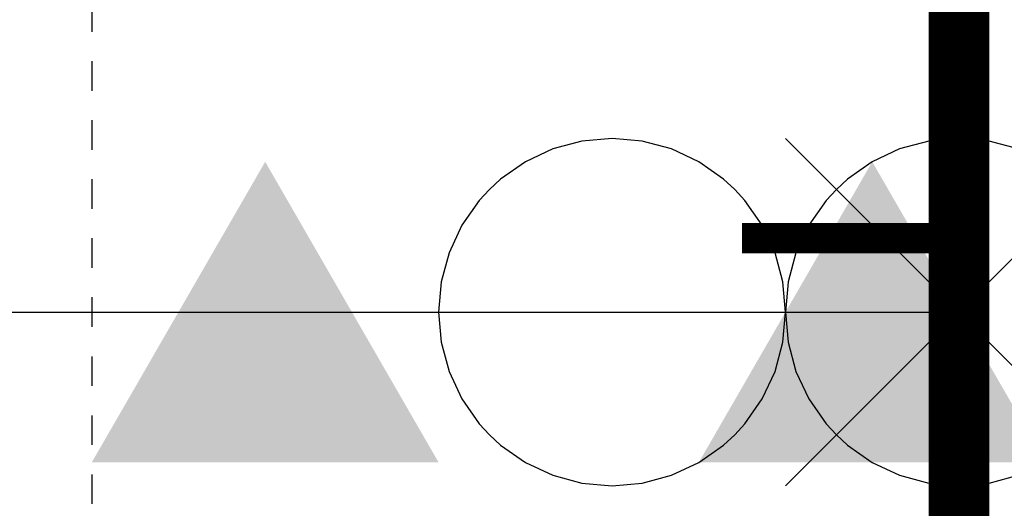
# Model space of a CAD drawing. Extents: x -2 to 113, y -136 to 16.
# Tile 449 of 541: x 108.36 to 111.7, y -45.55 to -43.9. Entities that reach past the tile are written whole.
import ezdxf
from ezdxf.enums import TextEntityAlignment as Align

# ---------------------------------------------------------------- set-up
doc = ezdxf.new("R2010")
doc.units = 0
doc.header["$MEASUREMENT"] = 0
doc.linetypes.add('DOT', pattern=[0.04, 0, -0.04])
doc.linetypes.add('SOLID', pattern=[0])
doc.layers.get('0').update_dxf_attribs({"linetype": 'SOLID'})
for name, color, linetype in [('1', 7, 'SOLID'), ('10', 7, 'SOLID'), ('11', 7, 'SOLID'), ('12', 7, 'SOLID'), ('13', 7, 'SOLID'), ('14', 7, 'SOLID'), ('15', 7, 'SOLID'), ('16', 7, 'SOLID'), ('17', 7, 'SOLID'), ('18', 7, 'SOLID'), ('19', 7, 'SOLID'), ('2', 7, 'SOLID'), ('20', 7, 'SOLID'), ('21', 7, 'SOLID'), ('22', 7, 'SOLID'), ('23', 7, 'SOLID'), ('24', 7, 'SOLID'), ('25', 7, 'SOLID'), ('26', 7, 'SOLID'), ('27', 7, 'SOLID'), ('28', 7, 'SOLID'), ('29', 7, 'SOLID'), ('3', 7, 'SOLID'), ('30', 7, 'SOLID'), ('31', 7, 'SOLID'), ('32', 7, 'SOLID'), ('33', 7, 'SOLID'), ('34', 7, 'SOLID'), ('35', 7, 'SOLID'), ('36', 7, 'SOLID'), ('37', 7, 'SOLID'), ('38', 7, 'SOLID'), ('39', 7, 'SOLID'), ('4', 7, 'SOLID'), ('40', 7, 'SOLID'), ('41', 7, 'SOLID'), ('42', 7, 'SOLID'), ('43', 7, 'SOLID'), ('44', 7, 'SOLID'), ('45', 7, 'SOLID'), ('46', 7, 'SOLID'), ('47', 7, 'SOLID'), ('48', 7, 'SOLID'), ('49', 7, 'SOLID'), ('5', 7, 'SOLID'), ('50', 7, 'SOLID'), ('51', 7, 'SOLID'), ('52', 7, 'SOLID'), ('53', 7, 'SOLID'), ('54', 7, 'SOLID'), ('55', 7, 'SOLID'), ('56', 7, 'SOLID'), ('57', 7, 'SOLID'), ('58', 7, 'SOLID'), ('59', 7, 'SOLID'), ('6', 7, 'SOLID'), ('60', 7, 'SOLID'), ('61', 7, 'SOLID'), ('62', 7, 'SOLID'), ('63', 7, 'SOLID'), ('64', 7, 'SOLID'), ('65', 7, 'SOLID'), ('66', 7, 'SOLID'), ('67', 7, 'SOLID'), ('68', 7, 'SOLID'), ('7', 7, 'SOLID'), ('8', 7, 'SOLID'), ('9', 7, 'SOLID')]:
    doc.layers.add(name, color=color, linetype=linetype)
doc.styles.add('ROMAND', font='romand', dxfattribs={"height": 1})

# ---------------------------------------------------------------- blocks, each defined once
blk = doc.blocks.new('DMK_7')
at = {"color": 7, "linetype": 'SOLID'}
blk.add_lwpolyline([(0, -50), (8.7, -49.25), (17.1, -47), (25, -43.3), (32.15, -38.3), (35.35, -35.35), (38.3, -32.15), (43.3, -25), (47, -17.1), (49.25, -8.7), (50, 0), (49.25, 8.7), (47, 17.1), (43.3, 25), (38.3, 32.15), (35.35, 35.35), (32.15, 38.3), (25, 43.3), (17.1, 47), (8.7, 49.25), (0, 50), (-8.7, 49.25), (-17.1, 47), (-25, 43.3), (-32.15, 38.3), (-35.35, 35.35), (-38.3, 32.15), (-43.3, 25), (-47, 17.1), (-49.25, 8.7), (-50, 0), (-49.25, -8.7), (-47, -17.1), (-43.3, -25), (-38.3, -32.15), (-35.35, -35.35), (-32.15, -38.3), (-25, -43.3), (-17.1, -47), (-8.7, -49.25), (0, -50)], dxfattribs=at)
blk = doc.blocks.new('DMK_3', base_point=(0, -6.7))
at = {"color": 7}
blk.add_solid([(-50, -50), (50, -50), (-50, -50), (0, 36.6)], dxfattribs=at)
blk = doc.blocks.new('DMK_19')
at = {"color": 7, "linetype": 'SOLID'}
for points in [[(-50, -50), (50, 50)], [(50, -50), (-50, 50)]]:
    blk.add_lwpolyline(points, dxfattribs=at)

msp = doc.modelspace()

# ---------------------------------------------------------------- linework, layer by layer
at = {"color": 7, "linetype": 'SOLID'}
for points, const_width in [([(-0.2175, -125.6385), (111.5472, -125.6385), (111.5472, 10.2438), (-0.2175, 10.2438), (-0.2175, -125.6385)], 0.2059), ([(111.5472, -44.6385), (110.8119, -44.6385)], 0.1029)]:
    msp.add_lwpolyline(points, dxfattribs=dict(at, const_width=const_width))
at = {"color": 7, "linetype": 'DOT'}
msp.add_lwpolyline([(108.606, -25.6385), (108.606, -125.6385)], dxfattribs=at)
at = {"layer": '1', "color": 7, "linetype": 'SOLID'}
for points, const_width in [([(-0.2175, -125.6385), (111.5472, -125.6385), (111.5472, 10.2438), (-0.2175, 10.2438), (-0.2175, -125.6385)], 0.2059), ([(111.5472, -44.6385), (110.8119, -44.6385)], 0.1029)]:
    msp.add_lwpolyline(points, dxfattribs=dict(at, const_width=const_width))
at = {"layer": '1', "color": 7, "linetype": 'DOT'}
msp.add_lwpolyline([(108.606, -25.6385), (108.606, -125.6385)], dxfattribs=at)
at = {"layer": '10', "color": 7, "linetype": 'SOLID'}
for points, const_width in [([(-0.2175, -125.6385), (111.5472, -125.6385), (111.5472, 10.2438), (-0.2175, 10.2438), (-0.2175, -125.6385)], 0.2059), ([(111.5472, -44.6385), (110.8119, -44.6385)], 0.1029)]:
    msp.add_lwpolyline(points, dxfattribs=dict(at, const_width=const_width))
at = {"layer": '10', "color": 7, "linetype": 'DOT'}
msp.add_lwpolyline([(108.606, -25.6385), (108.606, -125.6385)], dxfattribs=at)
at = {"layer": '11', "color": 7, "linetype": 'SOLID'}
for points, const_width in [([(-0.2175, -125.6385), (111.5472, -125.6385), (111.5472, 10.2438), (-0.2175, 10.2438), (-0.2175, -125.6385)], 0.2059), ([(111.5472, -44.6385), (110.8119, -44.6385)], 0.1029)]:
    msp.add_lwpolyline(points, dxfattribs=dict(at, const_width=const_width))
at = {"layer": '11', "color": 7, "linetype": 'DOT'}
msp.add_lwpolyline([(108.606, -25.6385), (108.606, -125.6385)], dxfattribs=at)
at = {"layer": '12', "color": 7, "linetype": 'SOLID'}
for points, const_width in [([(-0.2175, -125.6385), (111.5472, -125.6385), (111.5472, 10.2438), (-0.2175, 10.2438), (-0.2175, -125.6385)], 0.2059), ([(111.5472, -44.6385), (110.8119, -44.6385)], 0.1029)]:
    msp.add_lwpolyline(points, dxfattribs=dict(at, const_width=const_width))
at = {"layer": '12', "color": 7, "linetype": 'DOT'}
msp.add_lwpolyline([(108.606, -25.6385), (108.606, -125.6385)], dxfattribs=at)
at = {"layer": '13', "color": 7, "linetype": 'SOLID'}
for points, const_width in [([(-0.2175, -125.6385), (111.5472, -125.6385), (111.5472, 10.2438), (-0.2175, 10.2438), (-0.2175, -125.6385)], 0.2059), ([(111.5472, -44.6385), (110.8119, -44.6385)], 0.1029)]:
    msp.add_lwpolyline(points, dxfattribs=dict(at, const_width=const_width))
at = {"layer": '13', "color": 7, "linetype": 'DOT'}
msp.add_lwpolyline([(108.606, -25.6385), (108.606, -125.6385)], dxfattribs=at)
at = {"layer": '14', "color": 7, "linetype": 'SOLID'}
for points, const_width in [([(-0.2175, -125.6385), (111.5472, -125.6385), (111.5472, 10.2438), (-0.2175, 10.2438), (-0.2175, -125.6385)], 0.2059), ([(111.5472, -44.6385), (110.8119, -44.6385)], 0.1029)]:
    msp.add_lwpolyline(points, dxfattribs=dict(at, const_width=const_width))
at = {"layer": '14', "color": 7, "linetype": 'DOT'}
msp.add_lwpolyline([(108.606, -25.6385), (108.606, -125.6385)], dxfattribs=at)
at = {"layer": '15', "color": 7, "linetype": 'SOLID'}
for points, const_width in [([(-0.2175, -125.6385), (111.5472, -125.6385), (111.5472, 10.2438), (-0.2175, 10.2438), (-0.2175, -125.6385)], 0.2059), ([(111.5472, -44.6385), (110.8119, -44.6385)], 0.1029)]:
    msp.add_lwpolyline(points, dxfattribs=dict(at, const_width=const_width))
at = {"layer": '15', "color": 7, "linetype": 'DOT'}
msp.add_lwpolyline([(108.606, -25.6385), (108.606, -125.6385)], dxfattribs=at)
at = {"layer": '16', "color": 7, "linetype": 'SOLID'}
for points, const_width in [([(-0.2175, -125.6385), (111.5472, -125.6385), (111.5472, 10.2438), (-0.2175, 10.2438), (-0.2175, -125.6385)], 0.2059), ([(111.5472, -44.6385), (110.8119, -44.6385)], 0.1029)]:
    msp.add_lwpolyline(points, dxfattribs=dict(at, const_width=const_width))
at = {"layer": '16', "color": 7, "linetype": 'DOT'}
msp.add_lwpolyline([(108.606, -25.6385), (108.606, -125.6385)], dxfattribs=at)
at = {"layer": '17', "color": 7, "linetype": 'SOLID'}
for points, const_width in [([(-0.2175, -125.6385), (111.5472, -125.6385), (111.5472, 10.2438), (-0.2175, 10.2438), (-0.2175, -125.6385)], 0.2059), ([(111.5472, -44.6385), (110.8119, -44.6385)], 0.1029)]:
    msp.add_lwpolyline(points, dxfattribs=dict(at, const_width=const_width))
at = {"layer": '17', "color": 7, "linetype": 'DOT'}
msp.add_lwpolyline([(108.606, -25.6385), (108.606, -125.6385)], dxfattribs=at)
at = {"layer": '18', "color": 7, "linetype": 'SOLID'}
for points, const_width in [([(-0.2175, -125.6385), (111.5472, -125.6385), (111.5472, 10.2438), (-0.2175, 10.2438), (-0.2175, -125.6385)], 0.2059), ([(111.5472, -44.6385), (110.8119, -44.6385)], 0.1029)]:
    msp.add_lwpolyline(points, dxfattribs=dict(at, const_width=const_width))
at = {"layer": '18', "color": 7, "linetype": 'DOT'}
msp.add_lwpolyline([(108.606, -25.6385), (108.606, -125.6385)], dxfattribs=at)
at = {"layer": '19', "color": 7, "linetype": 'SOLID'}
for points, const_width in [([(-0.2175, -125.6385), (111.5472, -125.6385), (111.5472, 10.2438), (-0.2175, 10.2438), (-0.2175, -125.6385)], 0.2059), ([(111.5472, -44.6385), (110.8119, -44.6385)], 0.1029)]:
    msp.add_lwpolyline(points, dxfattribs=dict(at, const_width=const_width))
at = {"layer": '19', "color": 7, "linetype": 'DOT'}
msp.add_lwpolyline([(108.606, -25.6385), (108.606, -125.6385)], dxfattribs=at)
at = {"layer": '2', "color": 7, "linetype": 'SOLID'}
for points, const_width in [([(-0.2175, -125.6385), (111.5472, -125.6385), (111.5472, 10.2438), (-0.2175, 10.2438), (-0.2175, -125.6385)], 0.2059), ([(111.5472, -44.6385), (110.8119, -44.6385)], 0.1029)]:
    msp.add_lwpolyline(points, dxfattribs=dict(at, const_width=const_width))
at = {"layer": '2', "color": 7, "linetype": 'DOT'}
msp.add_lwpolyline([(108.606, -25.6385), (108.606, -125.6385)], dxfattribs=at)
at = {"layer": '20', "color": 7, "linetype": 'SOLID'}
for points, const_width in [([(-0.2175, -125.6385), (111.5472, -125.6385), (111.5472, 10.2438), (-0.2175, 10.2438), (-0.2175, -125.6385)], 0.2059), ([(111.5472, -44.6385), (110.8119, -44.6385)], 0.1029)]:
    msp.add_lwpolyline(points, dxfattribs=dict(at, const_width=const_width))
at = {"layer": '20', "color": 7, "linetype": 'DOT'}
msp.add_lwpolyline([(108.606, -25.6385), (108.606, -125.6385)], dxfattribs=at)
at = {"layer": '21', "color": 7, "linetype": 'SOLID'}
for points, const_width in [([(-0.2175, -125.6385), (111.5472, -125.6385), (111.5472, 10.2438), (-0.2175, 10.2438), (-0.2175, -125.6385)], 0.2059), ([(111.5472, -44.6385), (110.8119, -44.6385)], 0.1029)]:
    msp.add_lwpolyline(points, dxfattribs=dict(at, const_width=const_width))
at = {"layer": '21', "color": 7, "linetype": 'DOT'}
msp.add_lwpolyline([(108.606, -25.6385), (108.606, -125.6385)], dxfattribs=at)
at = {"layer": '22', "color": 7, "linetype": 'SOLID'}
for points, const_width in [([(-0.2175, -125.6385), (111.5472, -125.6385), (111.5472, 10.2438), (-0.2175, 10.2438), (-0.2175, -125.6385)], 0.2059), ([(111.5472, -44.6385), (110.8119, -44.6385)], 0.1029)]:
    msp.add_lwpolyline(points, dxfattribs=dict(at, const_width=const_width))
at = {"layer": '22', "color": 7, "linetype": 'DOT'}
msp.add_lwpolyline([(108.606, -25.6385), (108.606, -125.6385)], dxfattribs=at)
at = {"layer": '23', "color": 7, "linetype": 'SOLID'}
for points, const_width in [([(-0.2175, -125.6385), (111.5472, -125.6385), (111.5472, 10.2438), (-0.2175, 10.2438), (-0.2175, -125.6385)], 0.2059), ([(111.5472, -44.6385), (110.8119, -44.6385)], 0.1029)]:
    msp.add_lwpolyline(points, dxfattribs=dict(at, const_width=const_width))
at = {"layer": '23', "color": 7, "linetype": 'DOT'}
msp.add_lwpolyline([(108.606, -25.6385), (108.606, -125.6385)], dxfattribs=at)
at = {"layer": '24', "color": 7, "linetype": 'SOLID'}
for points, const_width in [([(-0.2175, -125.6385), (111.5472, -125.6385), (111.5472, 10.2438), (-0.2175, 10.2438), (-0.2175, -125.6385)], 0.2059), ([(111.5472, -44.6385), (110.8119, -44.6385)], 0.1029)]:
    msp.add_lwpolyline(points, dxfattribs=dict(at, const_width=const_width))
at = {"layer": '24', "color": 7, "linetype": 'DOT'}
msp.add_lwpolyline([(108.606, -25.6385), (108.606, -125.6385)], dxfattribs=at)
at = {"layer": '25', "color": 7, "linetype": 'SOLID'}
for points, const_width in [([(-0.2175, -125.6385), (111.5472, -125.6385), (111.5472, 10.2438), (-0.2175, 10.2438), (-0.2175, -125.6385)], 0.2059), ([(111.5472, -44.6385), (110.8119, -44.6385)], 0.1029)]:
    msp.add_lwpolyline(points, dxfattribs=dict(at, const_width=const_width))
at = {"layer": '25', "color": 7, "linetype": 'DOT'}
msp.add_lwpolyline([(108.606, -25.6385), (108.606, -125.6385)], dxfattribs=at)
at = {"layer": '26', "color": 7, "linetype": 'SOLID'}
for points, const_width in [([(-0.2175, -125.6385), (111.5472, -125.6385), (111.5472, 10.2438), (-0.2175, 10.2438), (-0.2175, -125.6385)], 0.2059), ([(111.5472, -44.6385), (110.8119, -44.6385)], 0.1029)]:
    msp.add_lwpolyline(points, dxfattribs=dict(at, const_width=const_width))
at = {"layer": '26', "color": 7, "linetype": 'DOT'}
msp.add_lwpolyline([(108.606, -25.6385), (108.606, -125.6385)], dxfattribs=at)
at = {"layer": '27', "color": 7, "linetype": 'SOLID'}
for points, const_width in [([(-0.2175, -125.6385), (111.5472, -125.6385), (111.5472, 10.2438), (-0.2175, 10.2438), (-0.2175, -125.6385)], 0.2059), ([(111.5472, -44.6385), (110.8119, -44.6385)], 0.1029)]:
    msp.add_lwpolyline(points, dxfattribs=dict(at, const_width=const_width))
at = {"layer": '27', "color": 7, "linetype": 'DOT'}
msp.add_lwpolyline([(108.606, -25.6385), (108.606, -125.6385)], dxfattribs=at)
at = {"layer": '28', "color": 7, "linetype": 'SOLID'}
for points, const_width in [([(-0.2175, -125.6385), (111.5472, -125.6385), (111.5472, 10.2438), (-0.2175, 10.2438), (-0.2175, -125.6385)], 0.2059), ([(111.5472, -44.6385), (110.8119, -44.6385)], 0.1029)]:
    msp.add_lwpolyline(points, dxfattribs=dict(at, const_width=const_width))
at = {"layer": '28', "color": 7, "linetype": 'DOT'}
msp.add_lwpolyline([(108.606, -25.6385), (108.606, -125.6385)], dxfattribs=at)
at = {"layer": '29', "color": 7, "linetype": 'SOLID'}
for points, const_width in [([(-0.2175, -125.6385), (111.5472, -125.6385), (111.5472, 10.2438), (-0.2175, 10.2438), (-0.2175, -125.6385)], 0.2059), ([(111.5472, -44.6385), (110.8119, -44.6385)], 0.1029)]:
    msp.add_lwpolyline(points, dxfattribs=dict(at, const_width=const_width))
at = {"layer": '29', "color": 7, "linetype": 'DOT'}
msp.add_lwpolyline([(108.606, -25.6385), (108.606, -125.6385)], dxfattribs=at)
at = {"layer": '29', "color": 7, "linetype": 'SOLID'}
msp.add_lwpolyline([(94.1942, -44.8885), (111.5472, -44.8885)], dxfattribs=at)
at = {"layer": '3', "color": 7, "linetype": 'SOLID'}
for points, const_width in [([(-0.2175, -125.6385), (111.5472, -125.6385), (111.5472, 10.2438), (-0.2175, 10.2438), (-0.2175, -125.6385)], 0.2059), ([(111.5472, -44.6385), (110.8119, -44.6385)], 0.1029)]:
    msp.add_lwpolyline(points, dxfattribs=dict(at, const_width=const_width))
at = {"layer": '3', "color": 7, "linetype": 'DOT'}
msp.add_lwpolyline([(108.606, -25.6385), (108.606, -125.6385)], dxfattribs=at)
at = {"layer": '30', "color": 7, "linetype": 'SOLID'}
for points, const_width in [([(-0.2175, -125.6385), (111.5472, -125.6385), (111.5472, 10.2438), (-0.2175, 10.2438), (-0.2175, -125.6385)], 0.2059), ([(111.5472, -44.6385), (110.8119, -44.6385)], 0.1029)]:
    msp.add_lwpolyline(points, dxfattribs=dict(at, const_width=const_width))
at = {"layer": '30', "color": 7, "linetype": 'DOT'}
msp.add_lwpolyline([(108.606, -25.6385), (108.606, -125.6385)], dxfattribs=at)
at = {"layer": '31', "color": 7, "linetype": 'SOLID'}
for points, const_width in [([(-0.2175, -125.6385), (111.5472, -125.6385), (111.5472, 10.2438), (-0.2175, 10.2438), (-0.2175, -125.6385)], 0.2059), ([(111.5472, -44.6385), (110.8119, -44.6385)], 0.1029)]:
    msp.add_lwpolyline(points, dxfattribs=dict(at, const_width=const_width))
at = {"layer": '31', "color": 7, "linetype": 'DOT'}
msp.add_lwpolyline([(108.606, -25.6385), (108.606, -125.6385)], dxfattribs=at)
at = {"layer": '32', "color": 7, "linetype": 'SOLID'}
for points, const_width in [([(-0.2175, -125.6385), (111.5472, -125.6385), (111.5472, 10.2438), (-0.2175, 10.2438), (-0.2175, -125.6385)], 0.2059), ([(111.5472, -44.6385), (110.8119, -44.6385)], 0.1029)]:
    msp.add_lwpolyline(points, dxfattribs=dict(at, const_width=const_width))
at = {"layer": '32', "color": 7, "linetype": 'DOT'}
msp.add_lwpolyline([(108.606, -25.6385), (108.606, -125.6385)], dxfattribs=at)
at = {"layer": '33', "color": 7, "linetype": 'SOLID'}
for points, const_width in [([(-0.2175, -125.6385), (111.5472, -125.6385), (111.5472, 10.2438), (-0.2175, 10.2438), (-0.2175, -125.6385)], 0.2059), ([(111.5472, -44.6385), (110.8119, -44.6385)], 0.1029)]:
    msp.add_lwpolyline(points, dxfattribs=dict(at, const_width=const_width))
at = {"layer": '33', "color": 7, "linetype": 'DOT'}
msp.add_lwpolyline([(108.606, -25.6385), (108.606, -125.6385)], dxfattribs=at)
at = {"layer": '34', "color": 7, "linetype": 'SOLID'}
for points, const_width in [([(-0.2175, -125.6385), (111.5472, -125.6385), (111.5472, 10.2438), (-0.2175, 10.2438), (-0.2175, -125.6385)], 0.2059), ([(111.5472, -44.6385), (110.8119, -44.6385)], 0.1029)]:
    msp.add_lwpolyline(points, dxfattribs=dict(at, const_width=const_width))
at = {"layer": '34', "color": 7, "linetype": 'DOT'}
msp.add_lwpolyline([(108.606, -25.6385), (108.606, -125.6385)], dxfattribs=at)
at = {"layer": '35', "color": 7, "linetype": 'SOLID'}
for points, const_width in [([(-0.2175, -125.6385), (111.5472, -125.6385), (111.5472, 10.2438), (-0.2175, 10.2438), (-0.2175, -125.6385)], 0.2059), ([(111.5472, -44.6385), (110.8119, -44.6385)], 0.1029)]:
    msp.add_lwpolyline(points, dxfattribs=dict(at, const_width=const_width))
at = {"layer": '35', "color": 7, "linetype": 'DOT'}
msp.add_lwpolyline([(108.606, -25.6385), (108.606, -125.6385)], dxfattribs=at)
at = {"layer": '36', "color": 7, "linetype": 'SOLID'}
for points, const_width in [([(-0.2175, -125.6385), (111.5472, -125.6385), (111.5472, 10.2438), (-0.2175, 10.2438), (-0.2175, -125.6385)], 0.2059), ([(111.5472, -44.6385), (110.8119, -44.6385)], 0.1029)]:
    msp.add_lwpolyline(points, dxfattribs=dict(at, const_width=const_width))
at = {"layer": '36', "color": 7, "linetype": 'DOT'}
msp.add_lwpolyline([(108.606, -25.6385), (108.606, -125.6385)], dxfattribs=at)
at = {"layer": '37', "color": 7, "linetype": 'SOLID'}
for points, const_width in [([(-0.2175, -125.6385), (111.5472, -125.6385), (111.5472, 10.2438), (-0.2175, 10.2438), (-0.2175, -125.6385)], 0.2059), ([(111.5472, -44.6385), (110.8119, -44.6385)], 0.1029)]:
    msp.add_lwpolyline(points, dxfattribs=dict(at, const_width=const_width))
at = {"layer": '37', "color": 7, "linetype": 'DOT'}
msp.add_lwpolyline([(108.606, -25.6385), (108.606, -125.6385)], dxfattribs=at)
at = {"layer": '38', "color": 7, "linetype": 'SOLID'}
for points, const_width in [([(-0.2175, -125.6385), (111.5472, -125.6385), (111.5472, 10.2438), (-0.2175, 10.2438), (-0.2175, -125.6385)], 0.2059), ([(111.5472, -44.6385), (110.8119, -44.6385)], 0.1029)]:
    msp.add_lwpolyline(points, dxfattribs=dict(at, const_width=const_width))
at = {"layer": '38', "color": 7, "linetype": 'DOT'}
msp.add_lwpolyline([(108.606, -25.6385), (108.606, -125.6385)], dxfattribs=at)
at = {"layer": '39', "color": 7, "linetype": 'SOLID'}
for points, const_width in [([(-0.2175, -125.6385), (111.5472, -125.6385), (111.5472, 10.2438), (-0.2175, 10.2438), (-0.2175, -125.6385)], 0.2059), ([(111.5472, -44.6385), (110.8119, -44.6385)], 0.1029)]:
    msp.add_lwpolyline(points, dxfattribs=dict(at, const_width=const_width))
at = {"layer": '39', "color": 7, "linetype": 'DOT'}
msp.add_lwpolyline([(108.606, -25.6385), (108.606, -125.6385)], dxfattribs=at)
at = {"layer": '4', "color": 7, "linetype": 'SOLID'}
for points, const_width in [([(-0.2175, -125.6385), (111.5472, -125.6385), (111.5472, 10.2438), (-0.2175, 10.2438), (-0.2175, -125.6385)], 0.2059), ([(111.5472, -44.6385), (110.8119, -44.6385)], 0.1029)]:
    msp.add_lwpolyline(points, dxfattribs=dict(at, const_width=const_width))
at = {"layer": '4', "color": 7, "linetype": 'DOT'}
msp.add_lwpolyline([(108.606, -25.6385), (108.606, -125.6385)], dxfattribs=at)
at = {"layer": '40', "color": 7, "linetype": 'SOLID'}
for points, const_width in [([(-0.2175, -125.6385), (111.5472, -125.6385), (111.5472, 10.2438), (-0.2175, 10.2438), (-0.2175, -125.6385)], 0.2059), ([(111.5472, -44.6385), (110.8119, -44.6385)], 0.1029)]:
    msp.add_lwpolyline(points, dxfattribs=dict(at, const_width=const_width))
at = {"layer": '40', "color": 7, "linetype": 'DOT'}
msp.add_lwpolyline([(108.606, -25.6385), (108.606, -125.6385)], dxfattribs=at)
at = {"layer": '41', "color": 7, "linetype": 'SOLID'}
for points, const_width in [([(-0.2175, -125.6385), (111.5472, -125.6385), (111.5472, 10.2438), (-0.2175, 10.2438), (-0.2175, -125.6385)], 0.2059), ([(111.5472, -44.6385), (110.8119, -44.6385)], 0.1029)]:
    msp.add_lwpolyline(points, dxfattribs=dict(at, const_width=const_width))
at = {"layer": '41', "color": 7, "linetype": 'DOT'}
msp.add_lwpolyline([(108.606, -25.6385), (108.606, -125.6385)], dxfattribs=at)
at = {"layer": '42', "color": 7, "linetype": 'SOLID'}
for points, const_width in [([(-0.2175, -125.6385), (111.5472, -125.6385), (111.5472, 10.2438), (-0.2175, 10.2438), (-0.2175, -125.6385)], 0.2059), ([(111.5472, -44.6385), (110.8119, -44.6385)], 0.1029)]:
    msp.add_lwpolyline(points, dxfattribs=dict(at, const_width=const_width))
at = {"layer": '42', "color": 7, "linetype": 'DOT'}
msp.add_lwpolyline([(108.606, -25.6385), (108.606, -125.6385)], dxfattribs=at)
at = {"layer": '43', "color": 7, "linetype": 'SOLID'}
for points, const_width in [([(-0.2175, -125.6385), (111.5472, -125.6385), (111.5472, 10.2438), (-0.2175, 10.2438), (-0.2175, -125.6385)], 0.2059), ([(111.5472, -44.6385), (110.8119, -44.6385)], 0.1029)]:
    msp.add_lwpolyline(points, dxfattribs=dict(at, const_width=const_width))
at = {"layer": '43', "color": 7, "linetype": 'DOT'}
msp.add_lwpolyline([(108.606, -25.6385), (108.606, -125.6385)], dxfattribs=at)
at = {"layer": '44', "color": 7, "linetype": 'SOLID'}
for points, const_width in [([(-0.2175, -125.6385), (111.5472, -125.6385), (111.5472, 10.2438), (-0.2175, 10.2438), (-0.2175, -125.6385)], 0.2059), ([(111.5472, -44.6385), (110.8119, -44.6385)], 0.1029)]:
    msp.add_lwpolyline(points, dxfattribs=dict(at, const_width=const_width))
at = {"layer": '44', "color": 7, "linetype": 'DOT'}
msp.add_lwpolyline([(108.606, -25.6385), (108.606, -125.6385)], dxfattribs=at)
at = {"layer": '45', "color": 7, "linetype": 'SOLID'}
for points, const_width in [([(-0.2175, -125.6385), (111.5472, -125.6385), (111.5472, 10.2438), (-0.2175, 10.2438), (-0.2175, -125.6385)], 0.2059), ([(111.5472, -44.6385), (110.8119, -44.6385)], 0.1029)]:
    msp.add_lwpolyline(points, dxfattribs=dict(at, const_width=const_width))
at = {"layer": '45', "color": 7, "linetype": 'DOT'}
msp.add_lwpolyline([(108.606, -25.6385), (108.606, -125.6385)], dxfattribs=at)
at = {"layer": '46', "color": 7, "linetype": 'SOLID'}
for points, const_width in [([(-0.2175, -125.6385), (111.5472, -125.6385), (111.5472, 10.2438), (-0.2175, 10.2438), (-0.2175, -125.6385)], 0.2059), ([(111.5472, -44.6385), (110.8119, -44.6385)], 0.1029)]:
    msp.add_lwpolyline(points, dxfattribs=dict(at, const_width=const_width))
at = {"layer": '46', "color": 7, "linetype": 'DOT'}
msp.add_lwpolyline([(108.606, -25.6385), (108.606, -125.6385)], dxfattribs=at)
at = {"layer": '47', "color": 7, "linetype": 'SOLID'}
for points, const_width in [([(-0.2175, -125.6385), (111.5472, -125.6385), (111.5472, 10.2438), (-0.2175, 10.2438), (-0.2175, -125.6385)], 0.2059), ([(111.5472, -44.6385), (110.8119, -44.6385)], 0.1029)]:
    msp.add_lwpolyline(points, dxfattribs=dict(at, const_width=const_width))
at = {"layer": '47', "color": 7, "linetype": 'DOT'}
msp.add_lwpolyline([(108.606, -25.6385), (108.606, -125.6385)], dxfattribs=at)
at = {"layer": '48', "color": 7, "linetype": 'SOLID'}
for points, const_width in [([(-0.2175, -125.6385), (111.5472, -125.6385), (111.5472, 10.2438), (-0.2175, 10.2438), (-0.2175, -125.6385)], 0.2059), ([(111.5472, -44.6385), (110.8119, -44.6385)], 0.1029)]:
    msp.add_lwpolyline(points, dxfattribs=dict(at, const_width=const_width))
at = {"layer": '48', "color": 7, "linetype": 'DOT'}
msp.add_lwpolyline([(108.606, -25.6385), (108.606, -125.6385)], dxfattribs=at)
at = {"layer": '49', "color": 7, "linetype": 'SOLID'}
for points, const_width in [([(-0.2175, -125.6385), (111.5472, -125.6385), (111.5472, 10.2438), (-0.2175, 10.2438), (-0.2175, -125.6385)], 0.2059), ([(111.5472, -44.6385), (110.8119, -44.6385)], 0.1029)]:
    msp.add_lwpolyline(points, dxfattribs=dict(at, const_width=const_width))
at = {"layer": '49', "color": 7, "linetype": 'DOT'}
msp.add_lwpolyline([(108.606, -25.6385), (108.606, -125.6385)], dxfattribs=at)
at = {"layer": '5', "color": 7, "linetype": 'SOLID'}
for points, const_width in [([(-0.2175, -125.6385), (111.5472, -125.6385), (111.5472, 10.2438), (-0.2175, 10.2438), (-0.2175, -125.6385)], 0.2059), ([(111.5472, -44.6385), (110.8119, -44.6385)], 0.1029)]:
    msp.add_lwpolyline(points, dxfattribs=dict(at, const_width=const_width))
at = {"layer": '5', "color": 7, "linetype": 'DOT'}
msp.add_lwpolyline([(108.606, -25.6385), (108.606, -125.6385)], dxfattribs=at)
at = {"layer": '50', "color": 7, "linetype": 'SOLID'}
for points, const_width in [([(-0.2175, -125.6385), (111.5472, -125.6385), (111.5472, 10.2438), (-0.2175, 10.2438), (-0.2175, -125.6385)], 0.2059), ([(111.5472, -44.6385), (110.8119, -44.6385)], 0.1029)]:
    msp.add_lwpolyline(points, dxfattribs=dict(at, const_width=const_width))
at = {"layer": '50', "color": 7, "linetype": 'DOT'}
msp.add_lwpolyline([(108.606, -25.6385), (108.606, -125.6385)], dxfattribs=at)
at = {"layer": '51', "color": 7, "linetype": 'SOLID'}
for points, const_width in [([(-0.2175, -125.6385), (111.5472, -125.6385), (111.5472, 10.2438), (-0.2175, 10.2438), (-0.2175, -125.6385)], 0.2059), ([(111.5472, -44.6385), (110.8119, -44.6385)], 0.1029)]:
    msp.add_lwpolyline(points, dxfattribs=dict(at, const_width=const_width))
at = {"layer": '51', "color": 7, "linetype": 'DOT'}
msp.add_lwpolyline([(108.606, -25.6385), (108.606, -125.6385)], dxfattribs=at)
at = {"layer": '52', "color": 7, "linetype": 'SOLID'}
for points, const_width in [([(-0.2175, -125.6385), (111.5472, -125.6385), (111.5472, 10.2438), (-0.2175, 10.2438), (-0.2175, -125.6385)], 0.2059), ([(111.5472, -44.6385), (110.8119, -44.6385)], 0.1029)]:
    msp.add_lwpolyline(points, dxfattribs=dict(at, const_width=const_width))
at = {"layer": '52', "color": 7, "linetype": 'DOT'}
msp.add_lwpolyline([(108.606, -25.6385), (108.606, -125.6385)], dxfattribs=at)
at = {"layer": '53', "color": 7, "linetype": 'SOLID'}
for points, const_width in [([(-0.2175, -125.6385), (111.5472, -125.6385), (111.5472, 10.2438), (-0.2175, 10.2438), (-0.2175, -125.6385)], 0.2059), ([(111.5472, -44.6385), (110.8119, -44.6385)], 0.1029)]:
    msp.add_lwpolyline(points, dxfattribs=dict(at, const_width=const_width))
at = {"layer": '53', "color": 7, "linetype": 'DOT'}
msp.add_lwpolyline([(108.606, -25.6385), (108.606, -125.6385)], dxfattribs=at)
at = {"layer": '54', "color": 7, "linetype": 'SOLID'}
for points, const_width in [([(-0.2175, -125.6385), (111.5472, -125.6385), (111.5472, 10.2438), (-0.2175, 10.2438), (-0.2175, -125.6385)], 0.2059), ([(111.5472, -44.6385), (110.8119, -44.6385)], 0.1029)]:
    msp.add_lwpolyline(points, dxfattribs=dict(at, const_width=const_width))
at = {"layer": '54', "color": 7, "linetype": 'DOT'}
msp.add_lwpolyline([(108.606, -25.6385), (108.606, -125.6385)], dxfattribs=at)
at = {"layer": '55', "color": 7, "linetype": 'SOLID'}
for points, const_width in [([(-0.2175, -125.6385), (111.5472, -125.6385), (111.5472, 10.2438), (-0.2175, 10.2438), (-0.2175, -125.6385)], 0.2059), ([(111.5472, -44.6385), (110.8119, -44.6385)], 0.1029)]:
    msp.add_lwpolyline(points, dxfattribs=dict(at, const_width=const_width))
at = {"layer": '55', "color": 7, "linetype": 'DOT'}
msp.add_lwpolyline([(108.606, -25.6385), (108.606, -125.6385)], dxfattribs=at)
at = {"layer": '56', "color": 7, "linetype": 'SOLID'}
for points, const_width in [([(-0.2175, -125.6385), (111.5472, -125.6385), (111.5472, 10.2438), (-0.2175, 10.2438), (-0.2175, -125.6385)], 0.2059), ([(111.5472, -44.6385), (110.8119, -44.6385)], 0.1029)]:
    msp.add_lwpolyline(points, dxfattribs=dict(at, const_width=const_width))
at = {"layer": '56', "color": 7, "linetype": 'DOT'}
msp.add_lwpolyline([(108.606, -25.6385), (108.606, -125.6385)], dxfattribs=at)
at = {"layer": '57', "color": 7, "linetype": 'SOLID'}
for points, const_width in [([(-0.2175, -125.6385), (111.5472, -125.6385), (111.5472, 10.2438), (-0.2175, 10.2438), (-0.2175, -125.6385)], 0.2059), ([(111.5472, -44.6385), (110.8119, -44.6385)], 0.1029)]:
    msp.add_lwpolyline(points, dxfattribs=dict(at, const_width=const_width))
at = {"layer": '57', "color": 7, "linetype": 'DOT'}
msp.add_lwpolyline([(108.606, -25.6385), (108.606, -125.6385)], dxfattribs=at)
at = {"layer": '58', "color": 7, "linetype": 'SOLID'}
for points, const_width in [([(-0.2175, -125.6385), (111.5472, -125.6385), (111.5472, 10.2438), (-0.2175, 10.2438), (-0.2175, -125.6385)], 0.2059), ([(111.5472, -44.6385), (110.8119, -44.6385)], 0.1029)]:
    msp.add_lwpolyline(points, dxfattribs=dict(at, const_width=const_width))
at = {"layer": '58', "color": 7, "linetype": 'DOT'}
msp.add_lwpolyline([(108.606, -25.6385), (108.606, -125.6385)], dxfattribs=at)
at = {"layer": '59', "color": 7, "linetype": 'SOLID'}
for points, const_width in [([(-0.2175, -125.6385), (111.5472, -125.6385), (111.5472, 10.2438), (-0.2175, 10.2438), (-0.2175, -125.6385)], 0.2059), ([(111.5472, -44.6385), (110.8119, -44.6385)], 0.1029)]:
    msp.add_lwpolyline(points, dxfattribs=dict(at, const_width=const_width))
at = {"layer": '59', "color": 7, "linetype": 'DOT'}
msp.add_lwpolyline([(108.606, -25.6385), (108.606, -125.6385)], dxfattribs=at)
at = {"layer": '6', "color": 7, "linetype": 'SOLID'}
for points, const_width in [([(-0.2175, -125.6385), (111.5472, -125.6385), (111.5472, 10.2438), (-0.2175, 10.2438), (-0.2175, -125.6385)], 0.2059), ([(111.5472, -44.6385), (110.8119, -44.6385)], 0.1029)]:
    msp.add_lwpolyline(points, dxfattribs=dict(at, const_width=const_width))
at = {"layer": '6', "color": 7, "linetype": 'DOT'}
msp.add_lwpolyline([(108.606, -25.6385), (108.606, -125.6385)], dxfattribs=at)
at = {"layer": '60', "color": 7, "linetype": 'SOLID'}
for points, const_width in [([(-0.2175, -125.6385), (111.5472, -125.6385), (111.5472, 10.2438), (-0.2175, 10.2438), (-0.2175, -125.6385)], 0.2059), ([(111.5472, -44.6385), (110.8119, -44.6385)], 0.1029)]:
    msp.add_lwpolyline(points, dxfattribs=dict(at, const_width=const_width))
at = {"layer": '60', "color": 7, "linetype": 'DOT'}
msp.add_lwpolyline([(108.606, -25.6385), (108.606, -125.6385)], dxfattribs=at)
at = {"layer": '61', "color": 7, "linetype": 'SOLID'}
for points, const_width in [([(-0.2175, -125.6385), (111.5472, -125.6385), (111.5472, 10.2438), (-0.2175, 10.2438), (-0.2175, -125.6385)], 0.2059), ([(111.5472, -44.6385), (110.8119, -44.6385)], 0.1029)]:
    msp.add_lwpolyline(points, dxfattribs=dict(at, const_width=const_width))
at = {"layer": '61', "color": 7, "linetype": 'DOT'}
msp.add_lwpolyline([(108.606, -25.6385), (108.606, -125.6385)], dxfattribs=at)
at = {"layer": '62', "color": 7, "linetype": 'SOLID'}
for points, const_width in [([(-0.2175, -125.6385), (111.5472, -125.6385), (111.5472, 10.2438), (-0.2175, 10.2438), (-0.2175, -125.6385)], 0.2059), ([(111.5472, -44.6385), (110.8119, -44.6385)], 0.1029)]:
    msp.add_lwpolyline(points, dxfattribs=dict(at, const_width=const_width))
at = {"layer": '62', "color": 7, "linetype": 'DOT'}
msp.add_lwpolyline([(108.606, -25.6385), (108.606, -125.6385)], dxfattribs=at)
at = {"layer": '63', "color": 7, "linetype": 'SOLID'}
for points, const_width in [([(-0.2175, -125.6385), (111.5472, -125.6385), (111.5472, 10.2438), (-0.2175, 10.2438), (-0.2175, -125.6385)], 0.2059), ([(111.5472, -44.6385), (110.8119, -44.6385)], 0.1029)]:
    msp.add_lwpolyline(points, dxfattribs=dict(at, const_width=const_width))
at = {"layer": '63', "color": 7, "linetype": 'DOT'}
msp.add_lwpolyline([(108.606, -25.6385), (108.606, -125.6385)], dxfattribs=at)
at = {"layer": '64', "color": 7, "linetype": 'SOLID'}
for points, const_width in [([(-0.2175, -125.6385), (111.5472, -125.6385), (111.5472, 10.2438), (-0.2175, 10.2438), (-0.2175, -125.6385)], 0.2059), ([(111.5472, -44.6385), (110.8119, -44.6385)], 0.1029)]:
    msp.add_lwpolyline(points, dxfattribs=dict(at, const_width=const_width))
at = {"layer": '64', "color": 7, "linetype": 'DOT'}
msp.add_lwpolyline([(108.606, -25.6385), (108.606, -125.6385)], dxfattribs=at)
at = {"layer": '65', "color": 7, "linetype": 'SOLID'}
for points, const_width in [([(-0.2175, -125.6385), (111.5472, -125.6385), (111.5472, 10.2438), (-0.2175, 10.2438), (-0.2175, -125.6385)], 0.2059), ([(111.5472, -44.6385), (110.8119, -44.6385)], 0.1029)]:
    msp.add_lwpolyline(points, dxfattribs=dict(at, const_width=const_width))
at = {"layer": '65', "color": 7, "linetype": 'DOT'}
msp.add_lwpolyline([(108.606, -25.6385), (108.606, -125.6385)], dxfattribs=at)
at = {"layer": '66', "color": 7, "linetype": 'SOLID'}
for points, const_width in [([(-0.2175, -125.6385), (111.5472, -125.6385), (111.5472, 10.2438), (-0.2175, 10.2438), (-0.2175, -125.6385)], 0.2059), ([(111.5472, -44.6385), (110.8119, -44.6385)], 0.1029)]:
    msp.add_lwpolyline(points, dxfattribs=dict(at, const_width=const_width))
at = {"layer": '66', "color": 7, "linetype": 'DOT'}
msp.add_lwpolyline([(108.606, -25.6385), (108.606, -125.6385)], dxfattribs=at)
at = {"layer": '67', "color": 7, "linetype": 'SOLID'}
for points, const_width in [([(-0.2175, -125.6385), (111.5472, -125.6385), (111.5472, 10.2438), (-0.2175, 10.2438), (-0.2175, -125.6385)], 0.2059), ([(111.5472, -44.6385), (110.8119, -44.6385)], 0.1029)]:
    msp.add_lwpolyline(points, dxfattribs=dict(at, const_width=const_width))
at = {"layer": '67', "color": 7, "linetype": 'DOT'}
msp.add_lwpolyline([(108.606, -25.6385), (108.606, -125.6385)], dxfattribs=at)
at = {"layer": '68', "color": 7, "linetype": 'SOLID'}
for points, const_width in [([(-0.2175, -125.6385), (111.5472, -125.6385), (111.5472, 10.2438), (-0.2175, 10.2438), (-0.2175, -125.6385)], 0.2059), ([(111.5472, -44.6385), (110.8119, -44.6385)], 0.1029)]:
    msp.add_lwpolyline(points, dxfattribs=dict(at, const_width=const_width))
at = {"layer": '68', "color": 7, "linetype": 'DOT'}
msp.add_lwpolyline([(108.606, -25.6385), (108.606, -125.6385)], dxfattribs=at)
at = {"layer": '7', "color": 7, "linetype": 'SOLID'}
for points, const_width in [([(-0.2175, -125.6385), (111.5472, -125.6385), (111.5472, 10.2438), (-0.2175, 10.2438), (-0.2175, -125.6385)], 0.2059), ([(111.5472, -44.6385), (110.8119, -44.6385)], 0.1029)]:
    msp.add_lwpolyline(points, dxfattribs=dict(at, const_width=const_width))
at = {"layer": '7', "color": 7, "linetype": 'DOT'}
msp.add_lwpolyline([(108.606, -25.6385), (108.606, -125.6385)], dxfattribs=at)
at = {"layer": '8', "color": 7, "linetype": 'SOLID'}
for points, const_width in [([(-0.2175, -125.6385), (111.5472, -125.6385), (111.5472, 10.2438), (-0.2175, 10.2438), (-0.2175, -125.6385)], 0.2059), ([(111.5472, -44.6385), (110.8119, -44.6385)], 0.1029)]:
    msp.add_lwpolyline(points, dxfattribs=dict(at, const_width=const_width))
at = {"layer": '8', "color": 7, "linetype": 'DOT'}
msp.add_lwpolyline([(108.606, -25.6385), (108.606, -125.6385)], dxfattribs=at)
at = {"layer": '9', "color": 7, "linetype": 'SOLID'}
for points, const_width in [([(-0.2175, -125.6385), (111.5472, -125.6385), (111.5472, 10.2438), (-0.2175, 10.2438), (-0.2175, -125.6385)], 0.2059), ([(111.5472, -44.6385), (110.8119, -44.6385)], 0.1029)]:
    msp.add_lwpolyline(points, dxfattribs=dict(at, const_width=const_width))
at = {"layer": '9', "color": 7, "linetype": 'DOT'}
msp.add_lwpolyline([(108.606, -25.6385), (108.606, -125.6385)], dxfattribs=at)

# ---------------------------------------------------------------- block references
at = {"layer": '29', "xscale": 0.01176470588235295, "yscale": 0.01176470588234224, "zscale": 14.70588235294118}
for name, p in [('DMK_19', (111.5472, -44.8885)), ('DMK_7', (111.5472, -44.8885)), ('DMK_3', (111.2531, -44.8885))]:
    msp.add_blockref(name, p, dxfattribs=at)
at = {"layer": '4', "xscale": 0.01176470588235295, "yscale": 0.01176470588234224, "zscale": 14.70588235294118}
msp.add_blockref('DMK_7', (110.3707, -44.8885), dxfattribs=at)
at = {"layer": '53', "xscale": 0.01176470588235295, "yscale": 0.01176470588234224, "zscale": 14.70588235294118}
msp.add_blockref('DMK_3', (109.1942, -44.8885), dxfattribs=at)

# ---------------------------------------------------------------- texts
at = {"layer": '29', "color": 7, "style": 'ROMAND', "width": 0.78}
for s in ['143', '134']:
    msp.add_text(s, height=1.09412, dxfattribs=at).set_placement((111.5472, -44.1826), align=Align.TOP_LEFT)

doc.saveas('drawing.dxf')
